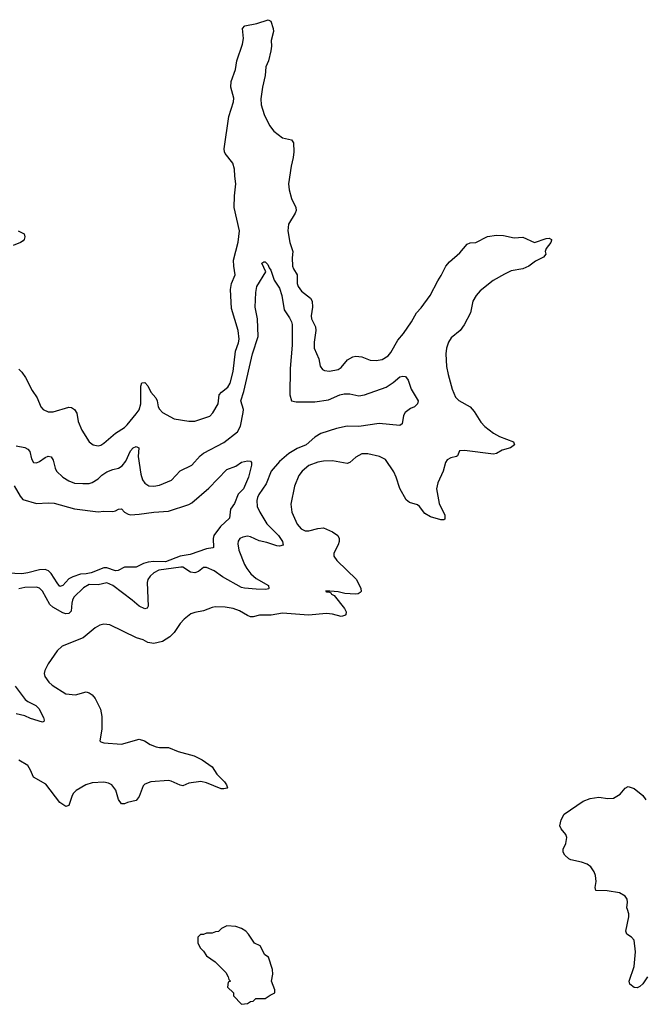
# Model space of a CAD drawing. Header units: inches. Extents: x 1934316 to 2140091, y 524953 to 667329.
# Tile 294 of 384: x 2050755 to 2055013, y 629352 to 636071. Entities that reach past the tile are written whole.
import ezdxf

# ---------------------------------------------------------------- set-up
doc = ezdxf.new("R2010")
doc.units = ezdxf.units.IN
doc.header["$MEASUREMENT"] = 0
doc.layers.add('C0652', color=7, linetype='Continuous')
doc.layers.add('C0653', color=7, linetype='Continuous')

msp = doc.modelspace()

# ---------------------------------------------------------------- linework, layer by layer
at = {"layer": 'C0652', "color": 5, "elevation": 280}
msp.add_lwpolyline([(2055041.3, 629538.7), (2055010, 629491.8), (2054990, 629474), (2054970, 629464.5), (2054950, 629466), (2054921.2, 629490), (2054915.1, 629510), (2054949.7, 629610), (2054959.7, 629710), (2054949.6, 629790), (2054932, 629810), (2054900.9, 629830), (2054893.3, 629850), (2054912.8, 629950), (2054913, 629970), (2054904.3, 630000)], dxfattribs=at)
at = {"layer": 'C0652', "color": 5, "elevation": 320}
msp.add_lwpolyline([(2052170, 629888), (2052134, 629870), (2052111.6, 629848.4), (2052092.7, 629847.3), (2052070, 629838), (2052030, 629838), (2052011.1, 629828.9), (2051990, 629828), (2051972, 629810), (2051972, 629770), (2051990, 629734), (2052010, 629714), (2052030, 629682), (2052090, 629642), (2052162, 629570), (2052179.6, 629539.6), (2052182, 629522), (2052194, 629510), (2052178, 629502), (2052174, 629470), (2052214, 629430), (2052214, 629410), (2052270, 629352), (2052310, 629358), (2052330, 629372), (2052350, 629374), (2052368.4, 629391.6), (2052430, 629392), (2052464.7, 629415.3), (2052498, 629430), (2052498, 629450), (2052475.3, 629510), (2052483.1, 629556.9), (2052481.2, 629590), (2052454.5, 629674.5), (2052428, 629690), (2052398, 629750), (2052358, 629770), (2052318, 629830), (2052298, 629850), (2052268.9, 629868.9), (2052230, 629882)], close=True, dxfattribs=at)
at = {"layer": 'C0653', "color": 5}
for points, elevation in [([(2050750, 633685.2), (2050770, 633665.5), (2050794, 633630), (2050840.6, 633540.6), (2050874.3, 633490), (2050898.4, 633430), (2050915.5, 633410), (2050950, 633395.6), (2050984.6, 633395.4), (2051090, 633427.6), (2051110, 633425.3), (2051130.3, 633410.2), (2051145.5, 633385.5), (2051154, 633330), (2051179.5, 633270), (2051228.5, 633190), (2051256, 633170), (2051290, 633163.7), (2051310, 633168.5), (2051330, 633180.4), (2051409.5, 633250), (2051470, 633288.7), (2051490, 633306.7), (2051550, 633382.3), (2051570.4, 633409.6), (2051582.6, 633450), (2051582, 633570), (2051590, 633592.7), (2051610, 633595.8), (2051630, 633573.1), (2051651, 633530), (2051685.4, 633490), (2051694.5, 633470), (2051701.6, 633430), (2051710, 633412.4), (2051730, 633390.5), (2051810, 633347.7), (2051910.3, 633330.3), (2051950, 633331.6), (2052054.4, 633365.6), (2052072.7, 633387.3), (2052111, 633450), (2052118, 633510), (2052132.9, 633530), (2052176.9, 633563.1), (2052193.2, 633590), (2052212.6, 633670), (2052228.6, 633810), (2052250, 633866), (2052253.6, 633890), (2052247, 633950), (2052200.3, 634100.3), (2052195.3, 634230), (2052200.3, 634270), (2052227.4, 634330), (2052216.2, 634390), (2052215.3, 634430), (2052247.3, 634552.7), (2052254.8, 634630), (2052220.2, 634790), (2052220.8, 634870), (2052231.6, 634950), (2052223.1, 635003.1), (2052222.7, 635050), (2052210, 635091.6), (2052158.2, 635158.2), (2052152.4, 635170), (2052150.8, 635190.8), (2052182, 635410), (2052215.2, 635510), (2052216.1, 635536.1), (2052197, 635610), (2052199.1, 635650), (2052227.6, 635730), (2052238.3, 635790), (2052276.4, 635903.6), (2052282.3, 635942.3), (2052276, 636010), (2052292, 636028), (2052374.7, 636045.2), (2052451, 636071), (2052470, 636062), (2052486.8, 636010), (2052487.3, 635990), (2052472.7, 635930), (2052474.9, 635890), (2052470, 635858), (2052454.6, 635790), (2052436.5, 635750), (2052432.1, 635690), (2052412.8, 635610), (2052402.2, 635530), (2052403.9, 635490), (2052424.4, 635424.4), (2052461.6, 635350), (2052489.5, 635309.5), (2052550, 635264.6), (2052610, 635252.2), (2052624.4, 635230), (2052626.7, 635170), (2052622.4, 635130), (2052608.7, 635071.3), (2052591.2, 634950), (2052595.5, 634910), (2052610.2, 634850.2), (2052641.5, 634790), (2052642.4, 634770), (2052635.9, 634750), (2052590, 634675.1), (2052585.5, 634630), (2052599.7, 634550), (2052619.7, 634490), (2052614.6, 634445.4), (2052618, 634390), (2052624.2, 634370), (2052648.5, 634330), (2052650.1, 634270), (2052656.6, 634250), (2052678.4, 634218.4), (2052740.8, 634170), (2052751, 634150), (2052754.3, 634110), (2052745.5, 634050), (2052747, 634030), (2052774.5, 633974.5), (2052778, 633950), (2052764.6, 633870), (2052766.7, 633830), (2052796.4, 633756.4), (2052806.5, 633706.5), (2052823, 633683), (2052836, 633676), (2052870, 633672.7), (2052930, 633684.4), (2052950, 633698.7), (2052993.3, 633750), (2053029.8, 633770.2), (2053050, 633774.9), (2053090, 633770.3), (2053148.2, 633748.2), (2053190, 633744.7), (2053230, 633751.4), (2053270, 633776.9), (2053290, 633800.8), (2053336.6, 633883.4), (2053375.7, 633930), (2053430.9, 634009.1), (2053463.4, 634070), (2053495.1, 634104.9), (2053558.4, 634190), (2053609.8, 634290), (2053633.8, 634326.2), (2053663.5, 634390), (2053690, 634418.6), (2053760.7, 634479.3), (2053810, 634538.7), (2053830, 634547.2), (2053870, 634551.4), (2053950, 634592), (2054010, 634600.2), (2054058.3, 634598.3), (2054130, 634581.6), (2054190, 634586.8), (2054270, 634551.3), (2054350, 634578.8), (2054370, 634580.7), (2054386, 634570), (2054385.4, 634565.4), (2054382, 634550), (2054350.5, 634510), (2054343, 634490), (2054347.7, 634470), (2054330.8, 634450), (2054275.9, 634424.1), (2054230.5, 634390), (2054190.5, 634370), (2054110, 634357.1), (2054064.9, 634335.1), (2053987.9, 634292.1), (2053898.6, 634221.4), (2053871.4, 634190), (2053849.3, 634150.7), (2053832.9, 634070), (2053790, 633989.7), (2053762.8, 633950), (2053700, 633900), (2053683.2, 633870), (2053670.2, 633830), (2053664.7, 633790), (2053670, 633704.7), (2053679.7, 633650), (2053707.1, 633550), (2053730, 633494), (2053753.2, 633473.2), (2053830.1, 633430.1), (2053858.1, 633398.1), (2053904.3, 633324.3), (2053930, 633294.6), (2053990, 633250.3), (2054030, 633227.2), (2054126.8, 633190), (2054134, 633170), (2054106.8, 633150), (2054050, 633133), (2054010.2, 633109.8), (2053990, 633106), (2053791.8, 633131.8), (2053758, 633130), (2053744.9, 633095.1), (2053738, 633090), (2053698.3, 633081.7), (2053672.6, 633067.4), (2053662.9, 633050), (2053645.4, 632990), (2053610, 632909.5), (2053599.7, 632870), (2053619.5, 632770), (2053658.4, 632690), (2053657.1, 632662.9), (2053650, 632657.2), (2053630, 632657.6), (2053559.1, 632679.1), (2053521.3, 632701.3), (2053485.2, 632750), (2053470, 632759.5), (2053416.9, 632776.9), (2053394, 632794), (2053351.3, 632871.3), (2053326, 632950), (2053310, 632984.5), (2053253.3, 633070), (2053210.6, 633090.6), (2053131.6, 633108.5), (2053091.7, 633108.3), (2053050, 633086), (2053010, 633049.7), (2052990, 633042.7), (2052890, 633059.8), (2052830, 633058.4), (2052790, 633051.6), (2052730, 633028.7), (2052683.1, 632990), (2052660.2, 632959.8), (2052631.8, 632888.2), (2052605.8, 632765.9), (2052612.9, 632710), (2052649.4, 632629.4), (2052677.1, 632597.1), (2052703.2, 632583.2), (2052730, 632582.6), (2052790, 632599.7), (2052830, 632603.6), (2052890, 632576.1), (2052927, 632550), (2052936.1, 632530), (2052936.2, 632510), (2052930, 632487), (2052899, 632430), (2052899.1, 632410), (2052921, 632381), (2053055.3, 632250), (2053084.9, 632190), (2053085.5, 632170), (2053078.6, 632161.4), (2053066.7, 632153.3), (2053048.8, 632151.2), (2052975.2, 632155.2), (2052930, 632166.6), (2052846, 632174), (2052844.7, 632170), (2052850, 632167.3), (2052866.4, 632166.4), (2052879.8, 632159.8), (2052884.7, 632150), (2052901.1, 632141.1), (2052972.4, 632052.4), (2052984.4, 632030), (2052982, 632010), (2052975.8, 632004.2), (2052950, 631998.9), (2052890, 632014), (2052850, 632018.9), (2052727.8, 632007.8), (2052550, 632021.7), (2052472.8, 632007.2), (2052391.8, 632008.2), (2052350, 631996.9), (2052330, 631996.9), (2052310, 632004.2), (2052256.9, 632036.9), (2052213.6, 632053.6), (2052158.7, 632061.3), (2052090, 632064), (2052070, 632060.5), (2052010, 632036.9), (2051950, 632026.3), (2051924.5, 632015.5), (2051878.9, 631981.1), (2051850.2, 631949.8), (2051810.4, 631890), (2051780, 631860), (2051730, 631828.6), (2051670, 631813.7), (2051630, 631821.1), (2051599, 631839), (2051553.6, 631853.6), (2051370, 631942.6), (2051330, 631945.1), (2051301.8, 631938.2), (2051270, 631920.5), (2051188.1, 631851.9), (2051044.2, 631795.8), (2051010, 631763.6), (2050950, 631676.2), (2050926.3, 631630), (2050922.6, 631610), (2050925.7, 631590), (2050954, 631550), (2050976.4, 631530), (2051070, 631471.6), (2051135.8, 631464.2), (2051210, 631484), (2051230, 631478), (2051250, 631464.9), (2051270, 631439.1), (2051305.8, 631365.8), (2051315.8, 631315.8), (2051316, 631230), (2051302, 631150), (2051310, 631142), (2051330, 631136.4), (2051450, 631128.3), (2051570, 631160.6), (2051608.2, 631150), (2051645.1, 631125.1), (2051687.9, 631107.9), (2051710, 631103.5), (2051770, 631104.9), (2051836.8, 631076.8), (2051947.1, 631047.1), (2052001, 631021), (2052070, 630972.7), (2052102, 630922), (2052153.4, 630870), (2052166.4, 630850), (2052174.8, 630830), (2052172, 630828), (2052150, 630822.4), (2052130, 630823.5), (2052030, 630863.5), (2051991.3, 630871.3), (2051910, 630860.7), (2051870, 630842.9), (2051850, 630846.3), (2051790, 630874.3), (2051770, 630878.3), (2051650, 630870.9), (2051610, 630855.1), (2051597.8, 630842.3), (2051570, 630769.2), (2051550, 630742), (2051490.4, 630729.7), (2051470, 630720.7), (2051450, 630720.9), (2051430, 630749), (2051412.3, 630812.3), (2051383.6, 630850), (2051361.4, 630861.4), (2051330, 630867.9), (2051250, 630862.4), (2051206.7, 630850), (2051141.1, 630810), (2051120.9, 630790), (2051110.2, 630770), (2051091.4, 630708.6), (2051070, 630701.6), (2051029.8, 630729.8), (2050933.4, 630853.4), (2050850, 630902), (2050829.7, 630950), (2050810, 630980.7), (2050750, 631017.4)], 280), ([(2050744.7, 634630), (2050786, 634610), (2050790.7, 634590), (2050786.8, 634570), (2050778, 634562), (2050761, 634550), (2050710, 634531.1)], 280), ([(2050730, 633162), (2050790, 633151.5), (2050810, 633141.3), (2050823.4, 633123.4), (2050835.4, 633075.4), (2050850.4, 633050.4), (2050870, 633047), (2050890, 633055.3), (2050930, 633084.2), (2050950, 633092.2), (2050970, 633088.2), (2050984.2, 633064.2), (2050997.4, 633010), (2051007.4, 632990), (2051050.2, 632950.2), (2051090, 632923.6), (2051130, 632909.2), (2051185.2, 632905.2), (2051230, 632905.4), (2051250, 632912.3), (2051290, 632936.9), (2051317, 632963), (2051350, 632986.3), (2051390, 633002.6), (2051430, 633011.6), (2051454, 633026), (2051480.6, 633059.4), (2051512.8, 633130), (2051530, 633150.2), (2051550, 633159.5), (2051567.7, 633150), (2051563.8, 633090), (2051581.2, 632970), (2051594, 632930), (2051610, 632907.7), (2051637.3, 632890), (2051670, 632887.4), (2051710, 632895.7), (2051791.7, 632928.4), (2051850, 632991.6), (2051930, 633031.3), (2051986.2, 633093.8), (2052010, 633113.8), (2052150, 633186.7), (2052241.1, 633258.9), (2052263.6, 633296.4), (2052281, 633390), (2052282.8, 633410), (2052265.6, 633470), (2052286.4, 633533.6), (2052345, 633790), (2052383.9, 633910), (2052379.3, 634030), (2052363.8, 634110), (2052367.1, 634210), (2052374.5, 634250), (2052435.1, 634350), (2052409.2, 634410), (2052422, 634418), (2052430, 634418.8), (2052450, 634401), (2052458, 634378), (2052470, 634361), (2052493.5, 634293.5), (2052530, 634238.4), (2052544.2, 634190), (2052561.3, 634090), (2052596.7, 634036.7), (2052610.1, 634010.1), (2052614.7, 633990), (2052614.7, 633850), (2052601, 633690), (2052599.7, 633510), (2052610.2, 633470.2), (2052642.2, 633462.2), (2052770, 633462.7), (2052863.3, 633476.7), (2052940.7, 633510), (2052970, 633518), (2053010, 633517.6), (2053070, 633505.2), (2053109, 633510), (2053256.6, 633563.4), (2053305.6, 633594.4), (2053350, 633633.7), (2053370, 633639.3), (2053390, 633636.3), (2053407.3, 633610), (2053427.7, 633550), (2053476, 633470), (2053471, 633450), (2053450.8, 633430), (2053422.6, 633417.4), (2053386.8, 633390), (2053374.8, 633370), (2053366.4, 633313.6), (2053350, 633301.2), (2053210, 633314.8), (2053070, 633295.4), (2052990, 633298.3), (2052918, 633282), (2052810, 633246.6), (2052770, 633223.2), (2052710.5, 633169.5), (2052650, 633145.5), (2052593, 633110), (2052530, 633056.5), (2052471.5, 632990), (2052437, 632903), (2052387.8, 632830), (2052379.3, 632810), (2052374.5, 632790), (2052377.5, 632750), (2052393.8, 632710), (2052441.4, 632630), (2052521.7, 632550), (2052549.2, 632510), (2052554.4, 632485.6), (2052530, 632478.5), (2052510, 632481.1), (2052442.7, 632502.7), (2052390, 632513.8), (2052330, 632543.1), (2052310, 632546.2), (2052279.3, 632540.7), (2052258.9, 632530), (2052247.8, 632512.2), (2052245.3, 632494.7), (2052252.4, 632450), (2052290, 632353.1), (2052306.2, 632326.2), (2052334, 632290), (2052370, 632256.9), (2052453, 632210), (2052456.3, 632190), (2052452.8, 632187.3), (2052436.3, 632183.7), (2052370, 632184.7), (2052290, 632191.6), (2052270, 632197.1), (2052140.4, 632270), (2052082, 632310), (2052030, 632332), (2052010, 632331.9), (2051975.5, 632304.5), (2051950, 632295.9), (2051921.5, 632301.5), (2051870, 632335.5), (2051855.1, 632335.1), (2051706.1, 632313.9), (2051670, 632297.3), (2051645.4, 632274.6), (2051631.1, 632250), (2051626.4, 632230), (2051631.6, 632068.4), (2051624.4, 632055.6), (2051610.2, 632049.8), (2051570, 632068.5), (2051522.6, 632110), (2051390, 632209.1), (2051350, 632227.5), (2051290, 632215.6), (2051230, 632217.5), (2051190, 632194.2), (2051125.8, 632130), (2051114.7, 632110), (2051110.2, 632090), (2051106.3, 632033.7), (2051090, 632018.3), (2051070, 632017.2), (2051050, 632022.5), (2050981.1, 632061.1), (2050961, 632081), (2050910, 632172), (2050890, 632191.5), (2050870, 632199.7), (2050790, 632196.4), (2050750, 632186.2)], 260), ([(2050718.5, 632890), (2050758.7, 632818.7), (2050777.7, 632797.7), (2050870, 632769.2), (2050950, 632774.1), (2050990, 632771.4), (2051130, 632732.6), (2051290, 632711.5), (2051330, 632718.3), (2051390, 632714.9), (2051410, 632719.3), (2051430, 632730.4), (2051450, 632733), (2051470.8, 632710), (2051495.8, 632695.8), (2051512.2, 632692.2), (2051570, 632695.8), (2051670, 632711.3), (2051770, 632716.5), (2051910, 632761.6), (2051930, 632773), (2052045.7, 632874.3), (2052170, 633000.7), (2052230, 633024.9), (2052270, 633050.6), (2052310, 633061), (2052330, 633058), (2052338, 633050), (2052338, 633030), (2052317.6, 632950), (2052283.5, 632870), (2052247.1, 632833), (2052221.6, 632770), (2052193.4, 632730), (2052188.5, 632670), (2052127.1, 632612.9), (2052081.2, 632550), (2052076.3, 632530), (2052077.3, 632470), (2052073.3, 632466.7), (2052030, 632460.9), (2051919.3, 632420.7), (2051850, 632409.6), (2051750, 632371.5), (2051670, 632372.6), (2051631.9, 632368.1), (2051600.3, 632359.7), (2051550, 632335.2), (2051470, 632335.4), (2051428.6, 632311.4), (2051410, 632309.3), (2051351.1, 632331.1), (2051330, 632330.8), (2051243.3, 632296.7), (2051210, 632289.7), (2051170, 632288.2), (2051117.8, 632270), (2051090, 632255.8), (2051050, 632211), (2051030, 632202.7), (2051010, 632227.1), (2050971.1, 632291.1), (2050950.8, 632310.8), (2050930, 632318.7), (2050890, 632316.6), (2050810, 632295.8), (2050770, 632290.5), (2050674.5, 632294.5)], 240), ([(2050724, 631524), (2050792.7, 631432.7), (2050810, 631418.6), (2050864.9, 631390), (2050884.9, 631370), (2050918.4, 631310), (2050922.8, 631290), (2050919.1, 631280.9), (2050910, 631277.2), (2050830, 631301.8), (2050790, 631321.4), (2050730, 631333.7)], 260), ([(2054904.3, 630000), (2054901.3, 630010), (2054905.1, 630050), (2054902.4, 630070), (2054889.4, 630090), (2054850, 630111.6), (2054766.5, 630126.5), (2054689.7, 630129.7), (2054684.2, 630150), (2054689.8, 630190.2), (2054686.4, 630230), (2054676.9, 630256.9), (2054654.3, 630290), (2054630, 630308.3), (2054590, 630323.1), (2054517.2, 630337.3), (2054503.9, 630343.9), (2054477.6, 630370), (2054465.1, 630390), (2054466, 630410), (2054484.2, 630450), (2054491.6, 630490), (2054484.7, 630510), (2054452.8, 630550), (2054443.5, 630570), (2054451.1, 630610), (2054471.6, 630650), (2054602, 630738), (2054650, 630756.9), (2054710, 630764.7), (2054770, 630756.1), (2054810, 630759.5), (2054854.2, 630785.8), (2054890, 630828), (2054910, 630838.4), (2054950, 630823.7), (2055010, 630777), (2055030, 630748.2)], 280)]:
    msp.add_lwpolyline(points, dxfattribs=dict(at, elevation=elevation))

doc.saveas('drawing.dxf')
